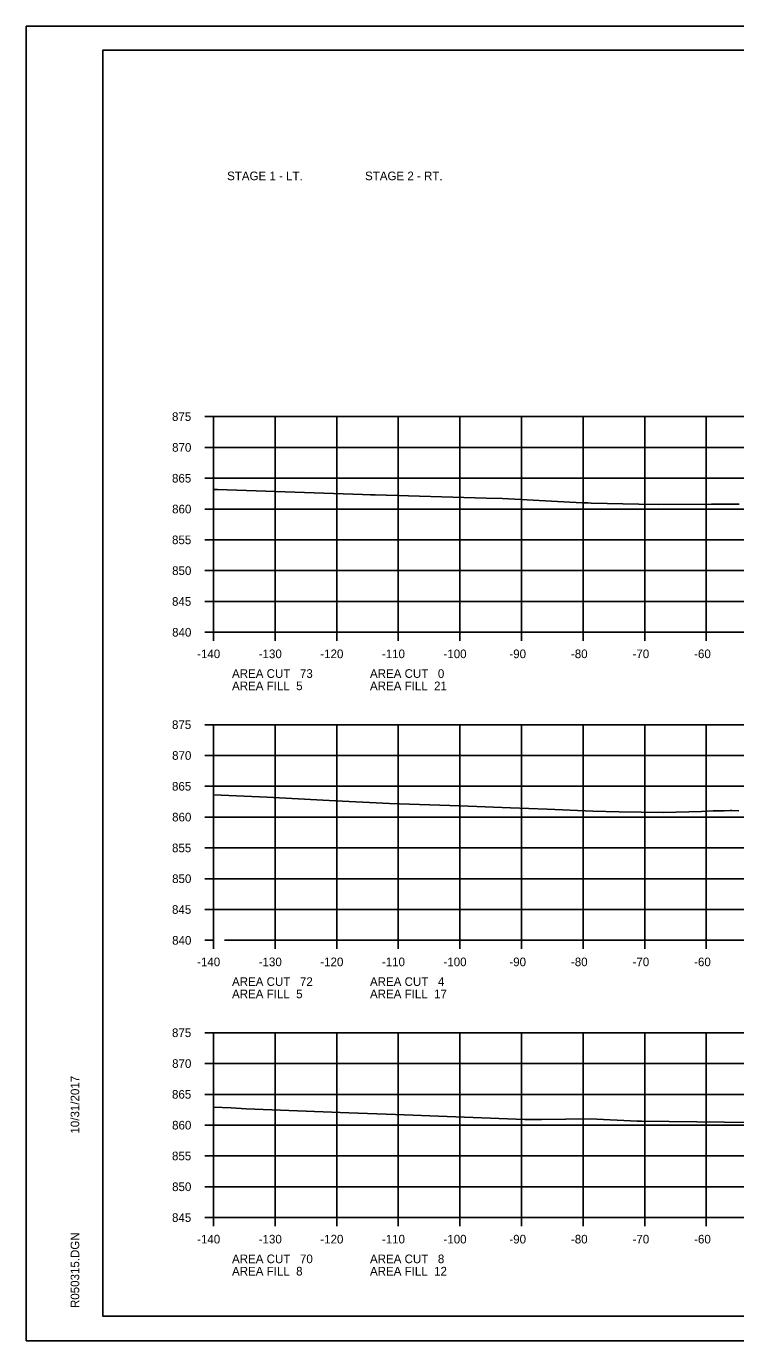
# Model space of a CAD drawing. Extents: x 1486524 to 1499135, y 326561 to 337924.
# Drawn here: x 1488812.5 to 1488927.7, y 328512.5 to 328725.9 of the extents above; entities that cross this region are included whole.
import ezdxf

# ---------------------------------------------------------------- set-up
doc = ezdxf.new("R2010")
doc.units = 0
for name, color, linetype in [('Default', 7, 'Continuous'), ('E_Const Align', 7, 'Continuous'), ('E_Const Align Station', 7, 'Continuous'), ('E_Ownership Information', 7, 'Continuous'), ('E_Property Line', 7, 'Continuous'), ('E_Quarter Calls', 7, 'Continuous'), ('E_Tract Number', 7, 'Continuous')]:
    doc.layers.add(name, color=color, linetype=linetype)

msp = doc.modelspace()

# ---------------------------------------------------------------- linework, layer by layer
at = {"layer": 'E_Const Align'}
for p, q in [((1488841.49, 328662.53), (1488842.89, 328662.53)), ((1488842.89, 328627.53), (1488842.89, 328662.53)), ((1488841.49, 328657.53), (1488842.89, 328657.53)), ((1488841.49, 328652.53), (1488842.89, 328652.53)), ((1488841.49, 328647.53), (1488842.89, 328647.53)), ((1488841.49, 328642.53), (1488842.89, 328642.53)), ((1488841.49, 328637.53), (1488842.89, 328637.53)), ((1488841.49, 328632.53), (1488842.89, 328632.53)), ((1488841.49, 328627.53), (1488842.89, 328627.53)), ((1488842.89, 328627.53), (1489122.89, 328627.53)), ((1488842.89, 328626.13), (1488842.89, 328627.53)), ((1488852.89, 328626.13), (1488852.89, 328627.53)), ((1488862.89, 328626.13), (1488862.89, 328627.53)), ((1488872.89, 328626.13), (1488872.89, 328627.53)), ((1488882.89, 328626.13), (1488882.89, 328627.53)), ((1488892.89, 328626.13), (1488892.89, 328627.53)), ((1488902.89, 328626.13), (1488902.89, 328627.53)), ((1488912.89, 328626.13), (1488912.89, 328627.53)), ((1488922.89, 328626.13), (1488922.89, 328627.53)), ((1488841.49, 328612.53), (1488842.89, 328612.53)), ((1488842.89, 328577.53), (1488842.89, 328612.53)), ((1488841.49, 328607.53), (1488842.89, 328607.53)), ((1488841.49, 328602.53), (1488842.89, 328602.53)), ((1488841.49, 328597.53), (1488842.89, 328597.53)), ((1488841.49, 328592.53), (1488842.89, 328592.53)), ((1488841.49, 328587.53), (1488842.89, 328587.53)), ((1488841.49, 328582.53), (1488842.89, 328582.53)), ((1488841.49, 328577.53), (1488842.89, 328577.53)), ((1488842.89, 328576.13), (1488842.89, 328577.53)), ((1488844.64, 328577.53), (1489124.64, 328577.53)), ((1488852.89, 328576.13), (1488852.89, 328577.53)), ((1488862.89, 328576.13), (1488862.89, 328577.53)), ((1488872.89, 328576.13), (1488872.89, 328577.53)), ((1488882.89, 328576.13), (1488882.89, 328577.53)), ((1488892.89, 328576.13), (1488892.89, 328577.53)), ((1488902.89, 328576.13), (1488902.89, 328577.53)), ((1488912.89, 328576.13), (1488912.89, 328577.53)), ((1488922.89, 328576.13), (1488922.89, 328577.53)), ((1488841.49, 328562.53), (1488842.89, 328562.53)), ((1488842.89, 328532.53), (1488842.89, 328562.53)), ((1488841.49, 328557.53), (1488842.89, 328557.53)), ((1488841.49, 328552.53), (1488842.89, 328552.53)), ((1488841.49, 328547.53), (1488842.89, 328547.53)), ((1488841.49, 328542.53), (1488842.89, 328542.53)), ((1488841.49, 328537.53), (1488842.89, 328537.53)), ((1488841.49, 328532.53), (1488842.89, 328532.53)), ((1488842.89, 328532.53), (1489122.89, 328532.53)), ((1488842.89, 328531.13), (1488842.89, 328532.53)), ((1488852.89, 328531.13), (1488852.89, 328532.53)), ((1488862.89, 328531.13), (1488862.89, 328532.53)), ((1488872.89, 328531.13), (1488872.89, 328532.53)), ((1488882.89, 328531.13), (1488882.89, 328532.53)), ((1488892.89, 328531.13), (1488892.89, 328532.53)), ((1488902.89, 328531.13), (1488902.89, 328532.53)), ((1488912.89, 328531.13), (1488912.89, 328532.53)), ((1488922.89, 328531.13), (1488922.89, 328532.53))]:
    msp.add_line(p, q, dxfattribs=at)
at = {"layer": 'E_Ownership Information'}
for p, q in [((1488842.89, 328662.53), (1489122.89, 328662.53)), ((1488842.89, 328627.53), (1488842.89, 328662.53)), ((1488852.89, 328627.53), (1488852.89, 328662.53)), ((1488862.89, 328627.53), (1488862.89, 328662.53)), ((1488872.89, 328627.53), (1488872.89, 328662.53)), ((1488882.89, 328627.53), (1488882.89, 328662.53)), ((1488892.89, 328627.53), (1488892.89, 328662.53)), ((1488902.89, 328627.53), (1488902.89, 328662.53)), ((1488912.89, 328627.53), (1488912.89, 328662.53)), ((1488922.89, 328627.53), (1488922.89, 328662.53)), ((1488842.89, 328657.53), (1489122.89, 328657.53)), ((1488842.89, 328652.53), (1489122.89, 328652.53)), ((1488842.89, 328647.53), (1489122.89, 328647.53)), ((1488842.89, 328642.53), (1489122.89, 328642.53)), ((1488842.89, 328637.53), (1489122.89, 328637.53)), ((1488842.89, 328632.53), (1489122.89, 328632.53)), ((1488842.89, 328627.53), (1489122.89, 328627.53)), ((1488842.89, 328612.53), (1489122.89, 328612.53)), ((1488842.89, 328577.53), (1488842.89, 328612.53)), ((1488852.89, 328577.53), (1488852.89, 328612.53)), ((1488862.89, 328577.53), (1488862.89, 328612.53)), ((1488872.89, 328577.53), (1488872.89, 328612.53)), ((1488882.89, 328577.53), (1488882.89, 328612.53)), ((1488892.89, 328577.53), (1488892.89, 328612.53)), ((1488902.89, 328577.53), (1488902.89, 328612.53)), ((1488912.89, 328577.53), (1488912.89, 328612.53)), ((1488922.89, 328577.53), (1488922.89, 328612.53)), ((1488842.89, 328607.53), (1489122.89, 328607.53)), ((1488842.89, 328602.53), (1489122.89, 328602.53)), ((1488842.89, 328597.53), (1489122.89, 328597.53)), ((1488842.89, 328592.53), (1489122.89, 328592.53)), ((1488842.89, 328587.53), (1489122.89, 328587.53)), ((1488842.89, 328582.53), (1489122.89, 328582.53)), ((1488842.89, 328562.53), (1489122.89, 328562.53)), ((1488842.89, 328532.53), (1488842.89, 328562.53)), ((1488852.89, 328532.53), (1488852.89, 328562.53)), ((1488862.89, 328532.53), (1488862.89, 328562.53)), ((1488872.89, 328532.53), (1488872.89, 328562.53)), ((1488882.89, 328532.53), (1488882.89, 328562.53)), ((1488892.89, 328532.53), (1488892.89, 328562.53)), ((1488902.89, 328532.53), (1488902.89, 328562.53)), ((1488912.89, 328532.53), (1488912.89, 328562.53)), ((1488922.89, 328532.53), (1488922.89, 328562.53)), ((1488842.89, 328557.53), (1489122.89, 328557.53)), ((1488842.89, 328552.53), (1489122.89, 328552.53)), ((1488842.89, 328547.53), (1489122.89, 328547.53)), ((1488842.89, 328542.53), (1489122.89, 328542.53)), ((1488842.89, 328537.53), (1489122.89, 328537.53)), ((1488842.89, 328532.53), (1489122.89, 328532.53))]:
    msp.add_line(p, q, dxfattribs=at)
at = {"layer": 'E_Property Line'}
for p, q in [((1488824.89, 328721.99), (1489141.07, 328721.99)), ((1488824.89, 328516.53), (1488824.89, 328721.99)), ((1488824.89, 328516.53), (1488824.89, 328516.53)), ((1489141.07, 328516.53), (1488824.89, 328516.53))]:
    msp.add_line(p, q, dxfattribs=at)
at = {"layer": 'E_Quarter Calls'}
for p, q in [((1488812.48, 328725.88), (1489145.82, 328725.88)), ((1488812.48, 328512.55), (1489145.82, 328512.55))]:
    msp.add_line(p, q, dxfattribs=at)
for points in [[(1488812.48, 328725.88), (1489145.82, 328725.88), (1489145.82, 328512.55), (1488812.48, 328512.55)], [(1489058.81, 328721.99), (1489058.81, 328712.11), (1489094.54, 328712.11), (1489094.54, 328709.19), (1489117.74, 328709.19), (1489117.74, 328684.86), (1489141.07, 328684.86), (1489141.07, 328516.53), (1488824.89, 328516.53), (1488824.89, 328721.99)]]:
    msp.add_lwpolyline(points, close=True, dxfattribs=at)
at = {"layer": 'E_Tract Number'}
for points in [[(1488842.89, 328650.72), (1488843.52, 328650.7), (1488867.07, 328649.88), (1488868.38, 328649.84), (1488869.13, 328649.81), (1488887.17, 328649.3), (1488889.78, 328649.22), (1488902.76, 328648.56), (1488903.65, 328648.52), (1488904.2, 328648.51), (1488911.92, 328648.31), (1488915.2, 328648.29), (1488923.74, 328648.33), (1488928.25, 328648.3)], [(1488842.89, 328601.16), (1488851.61, 328600.78), (1488861.67, 328600.22), (1488871.46, 328599.72), (1488882.9, 328599.34), (1488891.13, 328599.05), (1488897.04, 328598.82), (1488904.48, 328598.49), (1488908.75, 328598.41), (1488915.9, 328598.26), (1488922.12, 328598.44), (1488923.99, 328598.54), (1488925.81, 328598.54), (1488926.78, 328598.59), (1488927.06, 328598.59), (1488928.19, 328598.56)], [(1488842.89, 328550.43), (1488845.76, 328550.32), (1488848.2, 328550.17), (1488864.85, 328549.53), (1488872.44, 328549.27), (1488893.43, 328548.45), (1488896.13, 328548.44), (1488904.05, 328548.57), (1488911.67, 328548.17), (1488911.86, 328548.16), (1488912.4, 328548.16), (1488925.83, 328547.99), (1488930.62, 328547.96)]]:
    msp.add_lwpolyline(points, dxfattribs=at)

# ---------------------------------------------------------------- texts
at = {"layer": 'Default'}
for s, p in [('STAGE 1 - LT.', (1488845.09, 328700.9)), ('STAGE 2 - RT.', (1488867.49, 328700.9))]:
    msp.add_text(s, height=1.4, dxfattribs=at).set_placement(p)
at = {"layer": 'E_Const Align Station'}
for s, p in [('875', (1488836.14, 328661.83)), ('870', (1488836.16, 328656.83)), ('865', (1488836.14, 328651.83)), ('860', (1488836.16, 328646.83)), ('855', (1488836.14, 328641.83)), ('850', (1488836.16, 328636.83)), ('845', (1488836.14, 328631.83)), ('840', (1488836.16, 328626.83)), ('-140', (1488840.22, 328623.33)), ('-130', (1488850.22, 328623.33)), ('-120', (1488860.22, 328623.33)), ('-110', (1488870.22, 328623.33)), ('-100', (1488880.22, 328623.33)), ('-90', (1488890.92, 328623.33)), ('-80', (1488900.92, 328623.33)), ('-70', (1488910.92, 328623.33)), ('-60', (1488920.92, 328623.33)), ('AREA CUT   73', (1488845.89, 328620.13)), ('AREA CUT   0', (1488868.29, 328620.13)), ('AREA FILL  5', (1488845.89, 328618.13)), ('AREA FILL  21', (1488868.29, 328618.13)), ('875', (1488836.14, 328611.83)), ('870', (1488836.16, 328606.83)), ('865', (1488836.14, 328601.83)), ('860', (1488836.16, 328596.83)), ('855', (1488836.14, 328591.83)), ('850', (1488836.16, 328586.83)), ('845', (1488836.14, 328581.83)), ('840', (1488836.16, 328576.83)), ('-140', (1488840.22, 328573.33)), ('-130', (1488850.22, 328573.33)), ('-120', (1488860.22, 328573.33)), ('-110', (1488870.22, 328573.33)), ('-100', (1488880.22, 328573.33)), ('-90', (1488890.92, 328573.33)), ('-80', (1488900.92, 328573.33)), ('-70', (1488910.92, 328573.33)), ('-60', (1488920.92, 328573.33)), ('AREA CUT   72', (1488845.89, 328570.13)), ('AREA CUT   4', (1488868.29, 328570.13)), ('AREA FILL  5', (1488845.89, 328568.13)), ('AREA FILL  17', (1488868.29, 328568.13)), ('875', (1488836.14, 328561.83)), ('870', (1488836.16, 328556.83)), ('865', (1488836.14, 328551.83)), ('860', (1488836.16, 328546.83)), ('855', (1488836.14, 328541.83)), ('850', (1488836.16, 328536.83)), ('845', (1488836.14, 328531.83)), ('-140', (1488840.22, 328528.33)), ('-130', (1488850.22, 328528.33)), ('-120', (1488860.22, 328528.33)), ('-110', (1488870.22, 328528.33)), ('-100', (1488880.22, 328528.33)), ('-90', (1488890.92, 328528.33)), ('-80', (1488900.92, 328528.33)), ('-70', (1488910.92, 328528.33)), ('-60', (1488920.92, 328528.33)), ('AREA CUT   70', (1488845.89, 328525.13)), ('AREA CUT   8', (1488868.29, 328525.13)), ('AREA FILL  8', (1488845.89, 328523.13)), ('AREA FILL  12', (1488868.29, 328523.13))]:
    msp.add_text(s, height=1.4, dxfattribs=at).set_placement(p)
at = {"layer": 'E_Property Line'}
for s, p in [('10/31/2017', (1488821.08, 328546.17)), ('R050315.DGN', (1488821.08, 328517.85))]:
    msp.add_text(s, height=1.4, rotation=90, dxfattribs=at).set_placement(p)

doc.saveas('drawing.dxf')
